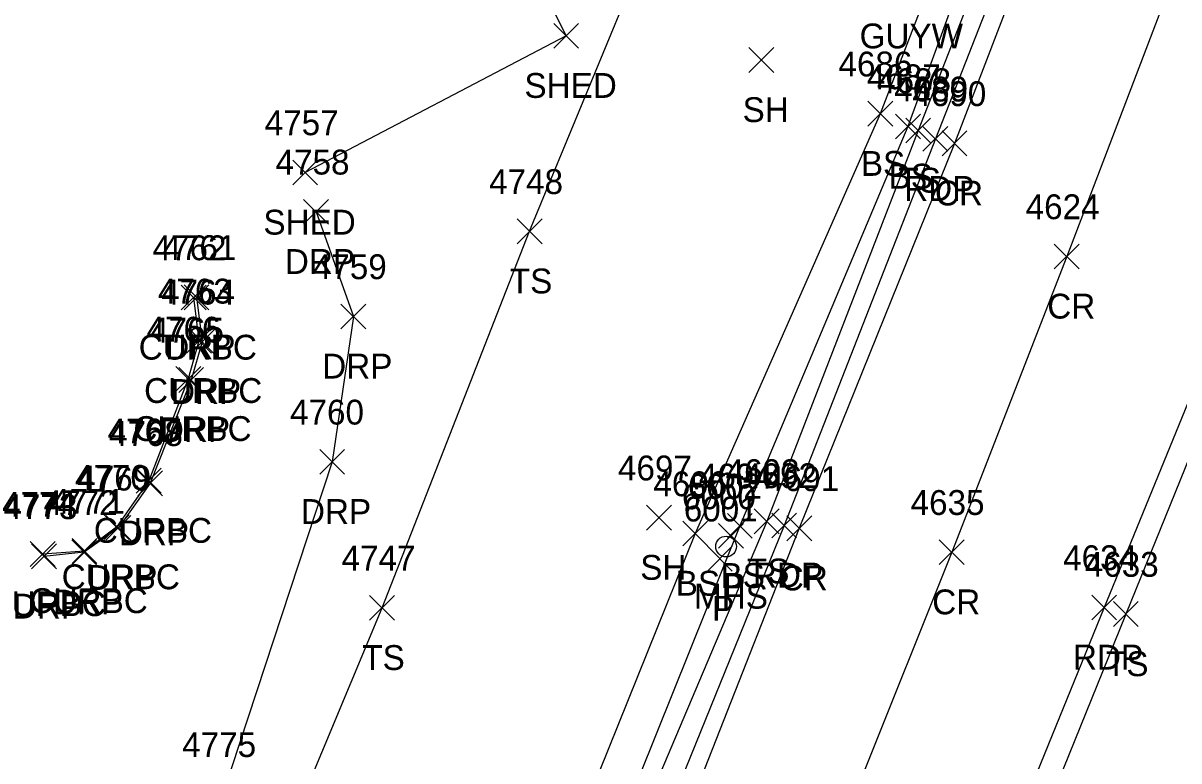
# Model space of a CAD drawing. Extents: x 1653135 to 1655489, y 602711 to 605684.
# Drawn here: x 1653520 to 1653613, y 604926.5 to 604985.9 of the extents above; entities that cross this region are included whole.
import ezdxf

# ---------------------------------------------------------------- set-up
doc = ezdxf.new("R2010")
doc.units = 0
for name, color, linetype in [('D_A', 7, 'Continuous'), ('D_I', 7, 'Continuous'), ('D_TIC', 7, 'Continuous'), ('L_A', 7, 'Continuous'), ('L_I', 7, 'Continuous'), ('L_TIC', 7, 'Continuous'), ('LBC', 7, 'Continuous'), ('LELB', 7, 'Continuous'), ('P_A', 7, 'Continuous'), ('P_I', 7, 'Continuous'), ('P_TIC', 7, 'Continuous'), ('PET', 7, 'Continuous'), ('PRC', 7, 'Continuous'), ('R_A', 7, 'Continuous'), ('R_I', 7, 'Continuous'), ('R_TIC', 7, 'Continuous'), ('RC', 7, 'Continuous'), ('RDP', 7, 'Continuous'), ('U_A', 7, 'Continuous'), ('U_I', 7, 'Continuous'), ('USMH', 7, 'Continuous')]:
    doc.layers.add(name, color=color, linetype=linetype)

msp = doc.modelspace()

# ---------------------------------------------------------------- linework, layer by layer
at = {"layer": 'D_TIC'}
for points in [[(1653575.977, 604943.661), (1653577.977, 604945.661)], [(1653577.977, 604943.661), (1653575.977, 604945.661)], [(1653575.977, 604943.661), (1653577.977, 604945.661)], [(1653577.977, 604943.661), (1653575.977, 604945.661)], [(1653575.07, 604941.825), (1653577.07, 604943.825)], [(1653577.07, 604941.825), (1653575.07, 604943.825)], [(1653575.07, 604941.825), (1653577.07, 604943.825)], [(1653577.07, 604941.825), (1653575.07, 604943.825)]]:
    msp.add_lwpolyline(points, dxfattribs=at)
at = {"layer": 'L_TIC'}
for points in [[(1653562.718, 604983.919), (1653564.718, 604985.919)], [(1653564.718, 604983.919), (1653562.718, 604985.919)], [(1653562.718, 604983.919), (1653564.718, 604985.919)], [(1653564.718, 604983.919), (1653562.718, 604985.919)], [(1653578.419, 604981.971), (1653580.419, 604983.971)], [(1653580.419, 604981.971), (1653578.419, 604983.971)], [(1653578.419, 604981.971), (1653580.419, 604983.971)], [(1653580.419, 604981.971), (1653578.419, 604983.971)], [(1653587.98, 604977.643), (1653589.98, 604979.643)], [(1653589.98, 604977.643), (1653587.98, 604979.643)], [(1653587.98, 604977.643), (1653589.98, 604979.643)], [(1653589.98, 604977.643), (1653587.98, 604979.643)], [(1653590.211, 604976.614), (1653592.211, 604978.614)], [(1653592.211, 604976.614), (1653590.211, 604978.614)], [(1653590.211, 604976.614), (1653592.211, 604978.614)], [(1653592.211, 604976.614), (1653590.211, 604978.614)], [(1653591.032, 604976.294), (1653593.032, 604978.294)], [(1653593.032, 604976.294), (1653591.032, 604978.294)], [(1653591.032, 604976.294), (1653593.032, 604978.294)], [(1653593.032, 604976.294), (1653591.032, 604978.294)], [(1653541.717, 604972.914), (1653543.717, 604974.914)], [(1653543.717, 604972.914), (1653541.717, 604974.914)], [(1653541.717, 604972.914), (1653543.717, 604974.914)], [(1653543.717, 604972.914), (1653541.717, 604974.914)], [(1653559.772, 604968.178), (1653561.772, 604970.178)], [(1653561.772, 604968.178), (1653559.772, 604970.178)], [(1653559.772, 604968.178), (1653561.772, 604970.178)], [(1653561.772, 604968.178), (1653559.772, 604970.178)], [(1653570.186, 604945.127), (1653572.186, 604947.127)], [(1653572.186, 604945.127), (1653570.186, 604947.127)], [(1653570.186, 604945.127), (1653572.186, 604947.127)], [(1653572.186, 604945.127), (1653570.186, 604947.127)], [(1653576.689, 604944.476), (1653578.689, 604946.476)], [(1653578.689, 604944.476), (1653576.689, 604946.476)], [(1653576.689, 604944.476), (1653578.689, 604946.476)], [(1653578.689, 604944.476), (1653576.689, 604946.476)], [(1653578.847, 604944.831), (1653580.847, 604946.831)], [(1653580.847, 604944.831), (1653578.847, 604946.831)], [(1653578.847, 604944.831), (1653580.847, 604946.831)], [(1653580.847, 604944.831), (1653578.847, 604946.831)], [(1653573.088, 604943.853), (1653575.088, 604945.853)], [(1653575.088, 604943.853), (1653573.088, 604945.853)], [(1653573.088, 604943.853), (1653575.088, 604945.853)], [(1653575.088, 604943.853), (1653573.088, 604945.853)], [(1653547.903, 604937.867), (1653549.903, 604939.867)], [(1653549.903, 604937.867), (1653547.903, 604939.867)], [(1653547.903, 604937.867), (1653549.903, 604939.867)], [(1653549.903, 604937.867), (1653547.903, 604939.867)], [(1653607.739, 604937.37), (1653609.739, 604939.37)], [(1653609.739, 604937.37), (1653607.739, 604939.37)], [(1653607.739, 604937.37), (1653609.739, 604939.37)], [(1653609.739, 604937.37), (1653607.739, 604939.37)]]:
    msp.add_lwpolyline(points, dxfattribs=at)
at = {"layer": 'LBC'}
msp.add_lwpolyline([(1653551.714, 604995.285), (1653557.192, 604997.959), (1653563.718, 604984.919), (1653542.717, 604973.914)], dxfattribs=at)
at = {"layer": 'LELB'}
for points in [[(1653541.566, 604921.237), (1653548.903, 604938.867), (1653560.772, 604969.178), (1653570.052, 604991.652), (1653582.116, 605015.653), (1653593.342, 605040.174), (1653607.207, 605063.51), (1653620.438, 605089.521)], [(1653628.692, 605085.658), (1653616.928, 605051.253), (1653604.145, 605018.141), (1653588.98, 604978.643), (1653574.088, 604944.853), (1653561.705, 604914.067), (1653561.032, 604912.031), (1653550.936, 604885.841), (1653541.417, 604862.062)], [(1653631.596, 605085.072), (1653619.376, 605050.855), (1653605.785, 605017.644), (1653591.211, 604977.614), (1653577.689, 604945.476), (1653564.219, 604911.93), (1653553.433, 604884.868), (1653541.981, 604861.46), (1653536.551, 604855.109), (1653535.556, 604854.237)], [(1653632.967, 605084.757), (1653620.522, 605050.919), (1653607.73, 605017.428), (1653592.032, 604977.294), (1653579.847, 604945.831), (1653565.166, 604911.093), (1653554.426, 604884.303), (1653544.928, 604862.691)], [(1653662.287, 605074.874), (1653650, 605041.228), (1653640.608, 605014.969), (1653629.074, 604987.925), (1653624.544, 604977.957), (1653617.887, 604960.917), (1653608.739, 604938.37), (1653593.638, 604901.035), (1653591.958, 604896.766), (1653591.035, 604893.732), (1653583.744, 604874.61)]]:
    msp.add_lwpolyline(points, dxfattribs=at)
at = {"layer": 'P_TIC'}
for points in [[(1653592.415, 604975.628), (1653594.415, 604977.628)], [(1653594.415, 604975.628), (1653592.415, 604977.628)], [(1653592.415, 604975.628), (1653594.415, 604977.628)], [(1653594.415, 604975.628), (1653592.415, 604977.628)], [(1653593.954, 604975.257), (1653595.954, 604977.257)], [(1653595.954, 604975.257), (1653593.954, 604977.257)], [(1653593.954, 604975.257), (1653595.954, 604977.257)], [(1653595.954, 604975.257), (1653593.954, 604977.257)], [(1653602.985, 604966.155), (1653604.985, 604968.155)], [(1653604.985, 604966.155), (1653602.985, 604968.155)], [(1653602.985, 604966.155), (1653604.985, 604968.155)], [(1653604.985, 604966.155), (1653602.985, 604968.155)], [(1653580.247, 604944.503), (1653582.247, 604946.503)], [(1653582.247, 604944.503), (1653580.247, 604946.503)], [(1653580.247, 604944.503), (1653582.247, 604946.503)], [(1653582.247, 604944.503), (1653580.247, 604946.503)], [(1653581.468, 604944.271), (1653583.468, 604946.271)], [(1653583.468, 604944.271), (1653581.468, 604946.271)], [(1653581.468, 604944.271), (1653583.468, 604946.271)], [(1653583.468, 604944.271), (1653581.468, 604946.271)], [(1653593.728, 604942.347), (1653595.728, 604944.347)], [(1653595.728, 604942.347), (1653593.728, 604944.347)], [(1653593.728, 604942.347), (1653595.728, 604944.347)], [(1653595.728, 604942.347), (1653593.728, 604944.347)], [(1653605.999, 604937.902), (1653607.999, 604939.902)], [(1653607.999, 604937.902), (1653605.999, 604939.902)], [(1653605.999, 604937.902), (1653607.999, 604939.902)], [(1653607.999, 604937.902), (1653605.999, 604939.902)]]:
    msp.add_lwpolyline(points, dxfattribs=at)
at = {"layer": 'PET'}
for points in [[(1653633.646, 605084.486), (1653621.617, 605050.514), (1653609.161, 605016.811), (1653593.415, 604976.628), (1653581.247, 604945.503), (1653566.997, 604910.296), (1653555.966, 604883.53), (1653545.833, 604858.095), (1653540.542, 604853.303), (1653537.113, 604852.972), (1653527.536, 604814.719), (1653509.397, 604769.005), (1653501.575, 604747.875), (1653488.316, 604715.865), (1653477.29, 604690.088), (1653463.629, 604652.761)], [(1653655.918, 605064.805), (1653642.791, 605030.68), (1653630.635, 604998.758), (1653616.346, 604961.777), (1653606.999, 604938.902), (1653591.982, 604901.991), (1653581.825, 604875.405), (1653576.402, 604861.576), (1653566.832, 604837.99), (1653550.837, 604800.627), (1653535.679, 604761.751), (1653523.656, 604730.259), (1653512.191, 604699.831), (1653500.514, 604678.3), (1653485.489, 604644.125)]]:
    msp.add_lwpolyline(points, dxfattribs=at)
at = {"layer": 'PRC'}
for points in [[(1653636.364, 605083.151), (1653623.183, 605049.775), (1653610.347, 605016.387), (1653594.954, 604976.257), (1653582.468, 604945.271), (1653568.472, 604909.663), (1653557.472, 604882.57), (1653545.833, 604858.095)], [(1653642.794, 605070.13), (1653630.687, 605038.22), (1653617.604, 605002.899), (1653603.985, 604967.155), (1653594.728, 604943.347), (1653580.105, 604906.755), (1653569.49, 604880.56), (1653554.212, 604842.781), (1653538.782, 604804.489), (1653523.366, 604766.647), (1653509.987, 604734.396), (1653497.08, 604702.808), (1653488.718, 604682.378), (1653475.021, 604648.225)]]:
    msp.add_lwpolyline(points, dxfattribs=at)
at = {"layer": 'R_TIC'}
for points in [[(1653542.593, 604969.748), (1653544.593, 604971.748)], [(1653544.593, 604969.748), (1653542.593, 604971.748)], [(1653542.593, 604969.748), (1653544.593, 604971.748)], [(1653544.593, 604969.748), (1653542.593, 604971.748)], [(1653532.741, 604962.85), (1653534.741, 604964.85)], [(1653534.741, 604962.85), (1653532.741, 604964.85)], [(1653532.741, 604962.85), (1653534.741, 604964.85)], [(1653534.741, 604962.85), (1653532.741, 604964.85)], [(1653532.974, 604962.865), (1653534.974, 604964.865)], [(1653534.974, 604962.865), (1653532.974, 604964.865)], [(1653532.974, 604962.865), (1653534.974, 604964.865)], [(1653534.974, 604962.865), (1653532.974, 604964.865)], [(1653545.598, 604961.327), (1653547.598, 604963.327)], [(1653547.598, 604961.327), (1653545.598, 604963.327)], [(1653545.598, 604961.327), (1653547.598, 604963.327)], [(1653547.598, 604961.327), (1653545.598, 604963.327)], [(1653533.173, 604959.362), (1653535.173, 604961.362)], [(1653535.173, 604959.362), (1653533.173, 604961.362)], [(1653533.173, 604959.362), (1653535.173, 604961.362)], [(1653535.173, 604959.362), (1653533.173, 604961.362)], [(1653533.434, 604959.282), (1653535.434, 604961.282)], [(1653535.434, 604959.282), (1653533.434, 604961.282)], [(1653533.434, 604959.282), (1653535.434, 604961.282)], [(1653535.434, 604959.282), (1653533.434, 604961.282)], [(1653532.313, 604956.298), (1653534.313, 604958.298)], [(1653534.313, 604956.298), (1653532.313, 604958.298)], [(1653532.313, 604956.298), (1653534.313, 604958.298)], [(1653534.313, 604956.298), (1653532.313, 604958.298)], [(1653532.539, 604956.216), (1653534.539, 604958.216)], [(1653534.539, 604956.216), (1653532.539, 604958.216)], [(1653532.539, 604956.216), (1653534.539, 604958.216)], [(1653534.539, 604956.216), (1653532.539, 604958.216)], [(1653543.89, 604949.623), (1653545.89, 604951.623)], [(1653545.89, 604949.623), (1653543.89, 604951.623)], [(1653543.89, 604949.623), (1653545.89, 604951.623)], [(1653545.89, 604949.623), (1653543.89, 604951.623)], [(1653529.13, 604948.105), (1653531.13, 604950.105)], [(1653531.13, 604948.105), (1653529.13, 604950.105)], [(1653529.13, 604948.105), (1653531.13, 604950.105)], [(1653531.13, 604948.105), (1653529.13, 604950.105)], [(1653529.24, 604947.899), (1653531.24, 604949.899)], [(1653531.24, 604947.899), (1653529.24, 604949.899)], [(1653529.24, 604947.899), (1653531.24, 604949.899)], [(1653531.24, 604947.899), (1653529.24, 604949.899)], [(1653526.545, 604944.367), (1653528.545, 604946.367)], [(1653528.545, 604944.367), (1653526.545, 604946.367)], [(1653526.545, 604944.367), (1653528.545, 604946.367)], [(1653528.545, 604944.367), (1653526.545, 604946.367)], [(1653526.692, 604944.312), (1653528.692, 604946.312)], [(1653528.692, 604944.312), (1653526.692, 604946.312)], [(1653526.692, 604944.312), (1653528.692, 604946.312)], [(1653528.692, 604944.312), (1653526.692, 604946.312)], [(1653520.591, 604942.202), (1653522.591, 604944.202)], [(1653522.591, 604942.202), (1653520.591, 604944.202)], [(1653520.591, 604942.202), (1653522.591, 604944.202)], [(1653522.591, 604942.202), (1653520.591, 604944.202)], [(1653523.938, 604942.338), (1653525.938, 604944.338)], [(1653525.938, 604942.338), (1653523.938, 604944.338)], [(1653523.938, 604942.338), (1653525.938, 604944.338)], [(1653525.938, 604942.338), (1653523.938, 604944.338)], [(1653523.961, 604942.445), (1653525.961, 604944.445)], [(1653525.961, 604942.445), (1653523.961, 604944.445)], [(1653523.961, 604942.445), (1653525.961, 604944.445)], [(1653525.961, 604942.445), (1653523.961, 604944.445)], [(1653520.704, 604942.009), (1653522.704, 604944.009)], [(1653522.704, 604942.009), (1653520.704, 604944.009)], [(1653520.704, 604942.009), (1653522.704, 604944.009)], [(1653522.704, 604942.009), (1653520.704, 604944.009)]]:
    msp.add_lwpolyline(points, dxfattribs=at)
at = {"layer": 'RC'}
msp.add_lwpolyline([(1653533.741, 604963.85), (1653534.173, 604960.362), (1653533.313, 604957.298), (1653530.13, 604949.105), (1653527.545, 604945.367), (1653524.961, 604943.445), (1653521.591, 604943.202)], dxfattribs=at)
at = {"layer": 'RDP'}
for points in [[(1653543.593, 604970.748), (1653546.598, 604962.327), (1653544.89, 604950.623), (1653536.081, 604923.861), (1653533.284, 604915.413), (1653520.411, 604879.157), (1653506.411, 604883.119)], [(1653533.974, 604963.865), (1653534.434, 604960.282), (1653533.539, 604957.216), (1653530.24, 604948.899), (1653527.692, 604945.312), (1653524.938, 604943.338), (1653521.704, 604943.009)]]:
    msp.add_lwpolyline(points, dxfattribs=at)
at = {"layer": 'USMH'}
for p, q in [((1653576.58, 604943.805), (1653576.58, 604943.805)), ((1653577.414, 604943.805), (1653577.414, 604943.805))]:
    msp.add_line(p, q, dxfattribs=at)
msp.add_circle((1653576.58, 604943.805), 0.833, dxfattribs=at)

# ---------------------------------------------------------------- texts
at = {"layer": 'D_A'}
for p in [(1653576.355, 604939.661), (1653576.355, 604939.661), (1653575.448, 604937.825), (1653575.448, 604937.825)]:
    msp.add_text('P', height=2, dxfattribs=at).set_placement(p)
at = {"layer": 'D_I'}
for s, p in [('6002', (1653573.512, 604947.661)), ('6002', (1653573.512, 604947.661)), ('6001', (1653573.172, 604945.825)), ('6001', (1653573.172, 604945.825)), ('4775', (1653532.821, 604926.861)), ('4775', (1653532.821, 604926.861))]:
    msp.add_text(s, height=2, dxfattribs=at).set_placement(p)
at = {"layer": 'L_A'}
for s, p in [('SHED', (1653560.356, 604979.919)), ('SHED', (1653560.356, 604979.919)), ('SH', (1653577.907, 604977.971)), ('SH', (1653577.907, 604977.971)), ('BS', (1653587.421, 604973.643)), ('BS', (1653587.421, 604973.643)), ('BS', (1653589.652, 604972.614)), ('BS', (1653589.652, 604972.614)), ('TS', (1653590.442, 604972.294)), ('TS', (1653590.442, 604972.294)), ('SHED', (1653539.355, 604968.914)), ('SHED', (1653539.355, 604968.914)), ('TS', (1653559.181, 604964.178)), ('TS', (1653559.181, 604964.178)), ('SH', (1653569.674, 604941.127)), ('SH', (1653569.674, 604941.127)), ('BS', (1653576.13, 604940.476)), ('BS', (1653576.13, 604940.476)), ('TS', (1653578.256, 604940.831)), ('TS', (1653578.256, 604940.831)), ('BS', (1653572.529, 604939.853)), ('BS', (1653572.529, 604939.853)), ('TS', (1653547.312, 604933.867)), ('TS', (1653547.312, 604933.867)), ('TS', (1653607.149, 604933.37)), ('TS', (1653607.149, 604933.37))]:
    msp.add_text(s, height=2, dxfattribs=at).set_placement(p)
at = {"layer": 'L_I'}
for s, p in [('4686', (1653585.618, 604981.643)), ('4686', (1653585.618, 604981.643)), ('4687', (1653587.904, 604980.614)), ('4687', (1653587.904, 604980.614)), ('4688', (1653588.725, 604980.294)), ('4688', (1653588.725, 604980.294)), ('4757', (1653539.458, 604976.914)), ('4757', (1653539.458, 604976.914)), ('4748', (1653557.512, 604972.178)), ('4748', (1653557.512, 604972.178)), ('4697', (1653567.879, 604949.127)), ('4697', (1653567.879, 604949.127)), ('4693', (1653576.54, 604948.831)), ('4693', (1653576.54, 604948.831)), ('4696', (1653570.725, 604947.853)), ('4696', (1653570.725, 604947.853)), ('4694', (1653574.382, 604948.476)), ('4694', (1653574.382, 604948.476)), ('4747', (1653545.643, 604941.867)), ('4747', (1653545.643, 604941.867)), ('4633', (1653605.432, 604941.37)), ('4633', (1653605.432, 604941.37))]:
    msp.add_text(s, height=2, dxfattribs=at).set_placement(p)
at = {"layer": 'P_A'}
for s, p in [('RDP', (1653590.903, 604971.628)), ('RDP', (1653590.903, 604971.628)), ('CR', (1653593.387, 604971.257)), ('CR', (1653593.387, 604971.257)), ('CR', (1653602.418, 604962.155)), ('CR', (1653602.418, 604962.155)), ('RDP', (1653578.735, 604940.503)), ('RDP', (1653578.735, 604940.503)), ('CR', (1653580.902, 604940.271)), ('CR', (1653580.902, 604940.271)), ('CR', (1653593.161, 604938.347)), ('CR', (1653593.161, 604938.347)), ('RDP', (1653604.487, 604933.902)), ('RDP', (1653604.487, 604933.902))]:
    msp.add_text(s, height=2, dxfattribs=at).set_placement(p)
at = {"layer": 'P_I'}
for s, p in [('4689', (1653590.1, 604979.628)), ('4689', (1653590.1, 604979.628)), ('4690', (1653591.561, 604979.257)), ('4690', (1653591.561, 604979.257)), ('4624', (1653600.677, 604970.155)), ('4624', (1653600.677, 604970.155)), ('4692', (1653577.94, 604948.503)), ('4692', (1653577.94, 604948.503)), ('4691', (1653579.728, 604948.271)), ('4691', (1653579.728, 604948.271)), ('4635', (1653591.421, 604946.347)), ('4635', (1653591.421, 604946.347)), ('4634', (1653603.692, 604941.902)), ('4634', (1653603.692, 604941.902))]:
    msp.add_text(s, height=2, dxfattribs=at).set_placement(p)
at = {"layer": 'R_A'}
for s, p in [('DRP', (1653541.081, 604965.748)), ('DRP', (1653541.081, 604965.748)), ('CURBC', (1653529.323, 604958.85)), ('CURBC', (1653529.323, 604958.85)), ('DRP', (1653531.462, 604958.865)), ('DRP', (1653531.462, 604958.865)), ('DRP', (1653544.086, 604957.327)), ('DRP', (1653544.086, 604957.327)), ('CURBC', (1653529.756, 604955.362)), ('CURBC', (1653529.756, 604955.362)), ('DRP', (1653531.922, 604955.282)), ('DRP', (1653531.922, 604955.282)), ('CURBC', (1653528.895, 604952.298)), ('CURBC', (1653528.895, 604952.298)), ('DRP', (1653531.027, 604952.216)), ('DRP', (1653531.027, 604952.216)), ('DRP', (1653542.378, 604945.623)), ('DRP', (1653542.378, 604945.623)), ('CURBC', (1653525.712, 604944.105)), ('CURBC', (1653525.712, 604944.105)), ('DRP', (1653527.728, 604943.899)), ('DRP', (1653527.728, 604943.899)), ('CURBC', (1653523.128, 604940.367)), ('CURBC', (1653523.128, 604940.367)), ('DRP', (1653525.18, 604940.312)), ('DRP', (1653525.18, 604940.312)), ('CURBC', (1653520.544, 604938.445)), ('CURBC', (1653520.544, 604938.445)), ('DRP', (1653522.426, 604938.338)), ('DRP', (1653522.426, 604938.338)), ('CURBC', (1653517.174, 604938.202)), ('CURBC', (1653517.174, 604938.202)), ('DRP', (1653519.192, 604938.009)), ('DRP', (1653519.192, 604938.009))]:
    msp.add_text(s, height=2, dxfattribs=at).set_placement(p)
at = {"layer": 'R_I'}
for s, p in [('4758', (1653540.333, 604973.748)), ('4758', (1653540.333, 604973.748)), ('4762', (1653530.434, 604966.85)), ('4762', (1653530.434, 604966.85)), ('4761', (1653531.234, 604966.865)), ('4761', (1653531.234, 604966.865)), ('4759', (1653543.33, 604965.327)), ('4759', (1653543.33, 604965.327)), ('4763', (1653530.866, 604963.362)), ('4763', (1653530.866, 604963.362)), ('4764', (1653531.127, 604963.282)), ('4764', (1653531.127, 604963.282)), ('4766', (1653529.95, 604960.298)), ('4766', (1653529.95, 604960.298)), ('4765', (1653530.232, 604960.216)), ('4765', (1653530.232, 604960.216)), ('4760', (1653541.496, 604953.623)), ('4760', (1653541.496, 604953.623)), ('4767', (1653526.823, 604952.105)), ('4767', (1653526.823, 604952.105)), ('4768', (1653526.933, 604951.899)), ('4768', (1653526.933, 604951.899)), ('4770', (1653524.199, 604948.367)), ('4770', (1653524.199, 604948.367)), ('4769', (1653524.377, 604948.312)), ('4769', (1653524.377, 604948.312)), ('4774', (1653518.332, 604946.202)), ('4774', (1653518.332, 604946.202)), ('4773', (1653518.444, 604946.009)), ('4773', (1653518.444, 604946.009)), ('4772', (1653521.678, 604946.338)), ('4772', (1653521.678, 604946.338)), ('4771', (1653522.268, 604946.445)), ('4771', (1653522.268, 604946.445)), ('4775', (1653532.821, 604926.861)), ('4775', (1653532.821, 604926.861))]:
    msp.add_text(s, height=2, dxfattribs=at).set_placement(p)
at = {"layer": 'U_A'}
for s, p in [('GUYW', (1653587.32, 604983.904)), ('MHS', (1653573.998, 604938.805))]:
    msp.add_text(s, height=2, dxfattribs=at).set_placement(p)
at = {"layer": 'U_I'}
msp.add_text('6000', height=2, dxfattribs=at).set_placement((1653573.029, 604946.805))

doc.saveas('drawing.dxf')
